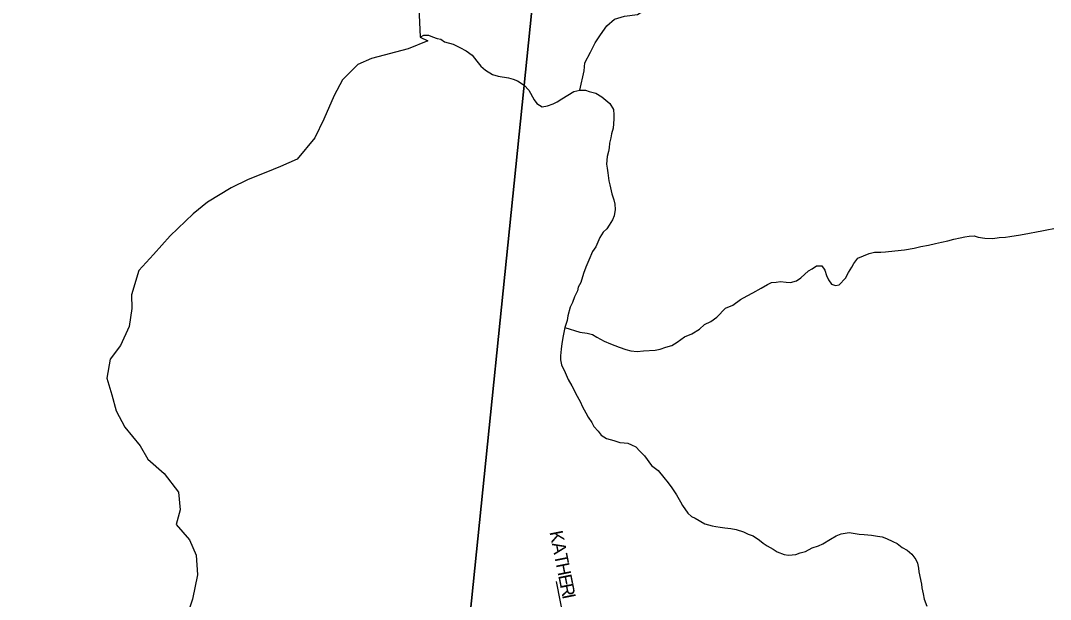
# Model space of a CAD drawing. Extents: x 1310247 to 1552180, y 377264 to 706493.
# Drawn here: x 1424262 to 1428130, y 512734 to 514908 of the extents above; entities that cross this region are included whole.
import ezdxf

# ---------------------------------------------------------------- set-up
doc = ezdxf.new("R2010")
doc.units = 0
for name, color, linetype in [('GM_X_Minor_River', 7, 'Continuous'), ('GM_X_Section', 7, 'Continuous'), ('GM_X_Township_Subdivision', 7, 'Continuous'), ('GM_X_Township_Subdivision_Text', 7, 'Continuous')]:
    doc.layers.add(name, color=color, linetype=linetype)

msp = doc.modelspace()

# ---------------------------------------------------------------- linework, layer by layer
at = {"layer": 'GM_X_Minor_River'}
for points in [[(1426362.1, 514647.4), (1426378.7, 514720), (1426381.5, 514750), (1426402.6, 514789.5), (1426419.7, 514825.2), (1426440.5, 514854.7), (1426463.5, 514888.1), (1426492.3, 514913.4), (1426530.7, 514924.4), (1426579, 514931.1), (1426621.8, 514958), (1426672.7, 514986.7), (1426713.2, 514999.7), (1426743.5, 515008.9), (1426773.9, 515018.1), (1426806.1, 515025.3), (1426830.4, 515034.6), (1426850.9, 515050.1), (1426879.2, 515057.4)], [(1425757.2, 514984.6), (1425762.5, 514846.1), (1425776.7, 514853.8), (1425794.7, 514853.5), (1425808.6, 514847.2), (1425826.5, 514840.8), (1425840.5, 514838.5), (1425854.4, 514828.2), (1425886.3, 514819.5), (1425912.1, 514807), (1425935.9, 514794.4), (1425957.7, 514777.9), (1425975.3, 514755.5), (1425990.9, 514737.1), (1426008.7, 514722.8), (1426034.4, 514706.2), (1426056.4, 514699.7), (1426094.3, 514692.9), (1426112.3, 514688.5), (1426128.2, 514682.2), (1426154, 514665.6), (1426171.6, 514647.2), (1426191, 514610.7), (1426200.7, 514596.5), (1426220.5, 514584), (1426240.7, 514587.6), (1426262.9, 514595.2), (1426277, 514603), (1426295.3, 514614.6), (1426317.6, 514628.2)], [(1425762.5, 514846.1), (1425792.3, 514832), (1425717.3, 514802), (1425580, 514765.5), (1425529.2, 514742.9), (1425471.5, 514686.3), (1425439.8, 514627), (1425401.3, 514537.8), (1425367.3, 514468.6), (1425300.9, 514388.2), (1425238, 514359.8), (1425183.2, 514337.2), (1425116.3, 514310.9), (1425053.3, 514280.6), (1424963.6, 514226.8), (1424910.3, 514182.2), (1424823.8, 514100.3), (1424761.7, 514029.8), (1424705.9, 513969.2), (1424679.3, 513877.7), (1424679.9, 513827.5), (1424670, 513759.6), (1424638, 513688.3), (1424598.5, 513637.3), (1424586.5, 513565.4), (1424604.8, 513502.8), (1424621.2, 513442.2), (1424653.6, 513381.2), (1424711.8, 513311.5), (1424740.4, 513260.6), (1424801.1, 513206.9), (1424855.3, 513137.3), (1424861.5, 513070.9), (1424845.9, 513015.2), (1424896.5, 512957.7), (1424921, 512901), (1424926.9, 512826.6), (1424908.4, 512734.9), (1424880, 512651.5)], [(1426317.6, 514628.2), (1426340, 514641.8), (1426362.1, 514647.4), (1426384.2, 514646.9), (1426398.1, 514642.6), (1426422.1, 514636.1), (1426445.8, 514621.6), (1426475.4, 514596.9), (1426489, 514574.6), (1426490.7, 514554.5), (1426490.3, 514538.5), (1426487.7, 514504.4), (1426481.2, 514482.5), (1426478.9, 514468.5), (1426474.5, 514448.5), (1426472.2, 514430.5), (1426469.9, 514416.5), (1426465.5, 514398.5), (1426463, 514368.5), (1426464.7, 514354.4), (1426468.3, 514336.2), (1426471.8, 514306.1), (1426475.5, 514292), (1426482.8, 514257.7), (1426490.4, 514235.5), (1426494.1, 514219.4), (1426495.7, 514199.3), (1426491.3, 514175.3), (1426484.9, 514159.4), (1426472.5, 514139.5), (1426464.2, 514125.7), (1426450, 514113.9), (1426437.5, 514094.1), (1426422.8, 514058.3), (1426410.4, 514040.5), (1426395.8, 514008.7), (1426385.2, 513982.8), (1426376.7, 513958.9), (1426366.1, 513925), (1426355.7, 513907.2), (1426353.4, 513893.2), (1426342.9, 513871.3), (1426334.5, 513849.4), (1426326.1, 513831.5), (1426317.5, 513799.6), (1426315.1, 513781.6), (1426306.6, 513755.7), (1426300, 513723.7), (1426295.4, 513695.7), (1426293, 513673.7), (1426290.5, 513649.7), (1426290.2, 513633.6), (1426293.8, 513615.5), (1426307.3, 513587.1), (1426318.8, 513560.8), (1426332.4, 513536.5), (1426340.1, 513522.3), (1426347.8, 513506.1), (1426363.3, 513477.6), (1426372.9, 513457.4), (1426384.5, 513435.1), (1426394.2, 513418.8), (1426407.9, 513398.5), (1426415.6, 513384.3), (1426431.3, 513365.9), (1426443.1, 513351.6), (1426462.9, 513339.2), (1426490.8, 513330.6), (1426512.7, 513324.2), (1426528.7, 513321.8), (1426542.7, 513321.5), (1426556.6, 513315.2), (1426572.5, 513306.9), (1426588.2, 513290.5), (1426606, 513274.1), (1426631.3, 513237.5), (1426657, 513218.9), (1426678.5, 513192.4), (1426694.2, 513172), (1426707.9, 513153.7), (1426725.4, 513127.2), (1426740.9, 513100.8), (1426748.7, 513086.6), (1426768.2, 513058.2), (1426781.9, 513045.8), (1426795.9, 513039.5), (1426831.6, 513018.8), (1426859.5, 513010.2), (1426873.4, 513007.9), (1426889.4, 513005.5), (1426907.4, 513003.2), (1426929.5, 513000.7), (1426949.4, 512996.3), (1426977.3, 512987.7), (1426995.2, 512979.3), (1427013.1, 512973), (1427036.9, 512956.4), (1427050.7, 512946.1), (1427066.5, 512935.8), (1427088.3, 512923.3), (1427104.2, 512912.9)], [(1426306.6, 513755.7), (1426362.4, 513738.5), (1426390.4, 513733.9), (1426410.4, 513729.5), (1426426.2, 513719.1), (1426454, 513704.5), (1426477.8, 513694), (1426509.7, 513681.3), (1426535.6, 513672.8), (1426553.5, 513668.4), (1426577.5, 513665.9), (1426601.6, 513667.5), (1426645.8, 513670.6), (1426663.9, 513674.2), (1426686.1, 513681.8), (1426708.3, 513687.4), (1426728.6, 513701), (1426755.1, 513720.5), (1426783.3, 513732), (1426811.8, 513749.5), (1426830.2, 513767.1), (1426854.4, 513778.7), (1426876.8, 513794.3), (1426909.5, 513827.7), (1426937.8, 513839.2), (1426966.3, 513860.7), (1426990.7, 513874.2), (1427012.9, 513885.8), (1427043.4, 513903.3), (1427067.7, 513916.8), (1427081.9, 513924.6), (1427100, 513926.2), (1427116, 513927.9), (1427138, 513925.4), (1427154.1, 513925.1), (1427176.2, 513930.7), (1427192.5, 513942.4), (1427221.1, 513967.9), (1427235.3, 513975.6), (1427251.5, 513987.3), (1427271.6, 513986.9), (1427283.3, 513970.6), (1427288.9, 513950.5), (1427296.6, 513934.3), (1427308.3, 513918), (1427322.3, 513913.7), (1427336.3, 513915.4), (1427360.9, 513941), (1427371.4, 513962.8), (1427383.8, 513982.7), (1427392.1, 513996.5), (1427406.5, 514016.3), (1427448.9, 514033.5), (1427469.1, 514039.1), (1427493.2, 514038.6), (1427511.2, 514040.3), (1427545.4, 514043.6), (1427581.5, 514046.9), (1427617.8, 514054.2), (1427643.9, 514059.6), (1427672.1, 514065.1), (1427698.3, 514070.6), (1427720.5, 514076.2), (1427744.6, 514081.7), (1427766.8, 514087.3), (1427791, 514092.8), (1427809.1, 514096.4), (1427825.2, 514098.1), (1427843.2, 514099.8), (1427859.2, 514095.4), (1427883.2, 514090.9), (1427913.2, 514090.3), (1427937.4, 514093.8), (1427961.5, 514095.3), (1427977.5, 514097), (1428017.8, 514104.2), (1428052, 514109.6), (1428078.1, 514115.1), (1428098.3, 514118.7), (1428116.4, 514122.3), (1428142.5, 514127.8)], [(1427104.2, 512912.9), (1427130, 512902.4), (1427146, 512900), (1427174.2, 512903.5), (1427190.3, 512909.2), (1427210.5, 512914.8), (1427234.8, 512928.3), (1427259, 512935.9), (1427275.2, 512943.6), (1427303.6, 512961.1), (1427325.9, 512972.6), (1427344.1, 512980.3), (1427374.3, 512985.7), (1427412.3, 512978.9), (1427430.3, 512978.5), (1427458.3, 512976), (1427480.3, 512971.5), (1427498.3, 512969.1), (1427514.2, 512962.8), (1427538.1, 512952.3), (1427553.9, 512944), (1427573.7, 512929.5), (1427591.5, 512919.1), (1427609.3, 512904.7), (1427624.9, 512884.3), (1427630.7, 512870.2), (1427634.3, 512852), (1427636.1, 512838), (1427645.2, 512791.6), (1427646.9, 512777.5), (1427652.5, 512755.4), (1427656.1, 512735.2), (1427665.6, 512709)]]:
    msp.add_lwpolyline(points, dxfattribs=at)
at = {"layer": 'GM_X_Section'}
for points in [[(1420834.3, 516858.3), (1426330.1, 516394.3), (1425760.4, 510816.7), (1420324.2, 511263.3)], [(1426330.1, 516394.3), (1431683.3, 515903.4), (1431103.6, 510416), (1425760.4, 510816.7)]]:
    msp.add_lwpolyline(points, close=True, dxfattribs=at)
at = {"layer": 'GM_X_Township_Subdivision'}
msp.add_lwpolyline([(1426138.9, 511670.6), (1426132.8, 511796.7), (1426159.3, 511939.2), (1426195.8, 512061.7), (1426263.1, 512189.5), (1426299.7, 512291.2), (1426313.9, 512399), (1426316, 512519.1), (1426303.8, 512655.4), (1426275.3, 512802)], dxfattribs=at)

# ---------------------------------------------------------------- texts
at = {"layer": 'GM_X_Township_Subdivision_Text'}
for s, rotation, p in [('K', 281.2735, (1426248.3, 512987.5)), ('A', 281.2886, (1426257, 512944.4)), ('T', 281.2885, (1426265.6, 512901.2)), ('H', 281.2735, (1426272.5, 512866.7)), ('E', 281.2751, (1426281.1, 512823.5)), ('R', 281.2869, (1426287.9, 512789)), ('I', 281.2842, (1426295.7, 512750.2))]:
    msp.add_text(s, height=50, rotation=rotation, dxfattribs=at).set_placement(p)

doc.saveas('drawing.dxf')
